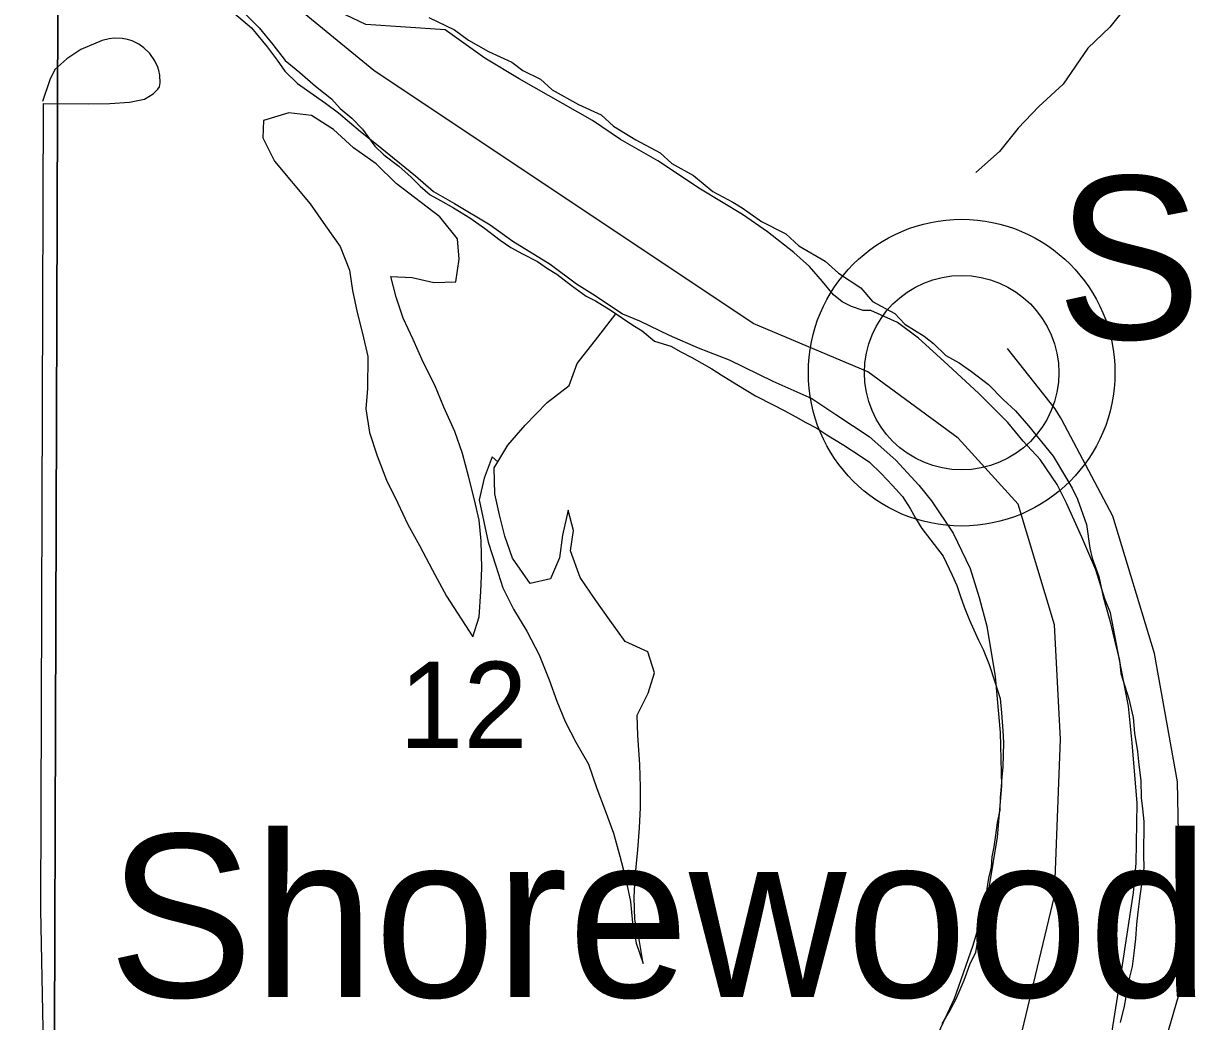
# Model space of a CAD drawing. Extents: x 1588073 to 2013523, y 1090242 to 1357120.
# Drawn here: x 1807214 to 1810221, y 1241733 to 1244289 of the extents above; entities that cross this region are included whole.
import ezdxf

# ---------------------------------------------------------------- set-up
doc = ezdxf.new("R2010")
doc.units = 0
for name, color, linetype in [('GM_X_Major_River', 7, 'Continuous'), ('GM_X_Minor_Lake', 7, 'Continuous'), ('GM_X_Minor_River', 7, 'Continuous'), ('GM_X_Section', 7, 'Continuous'), ('GM_X_Section_Text', 7, 'Continuous'), ('GM_X_Township', 7, 'Continuous'), ('GM_X_Township_Road', 7, 'Continuous'), ('GM_X_Unincorporated', 7, 'Continuous'), ('GM_X_Unincorporated_Location', 7, 'Continuous'), ('GM_X_Unincorporated_Text', 7, 'Continuous')]:
    doc.layers.add(name, color=color, linetype=linetype)

msp = doc.modelspace()

# ---------------------------------------------------------------- linework, layer by layer
at = {"layer": 'GM_X_Major_River'}
for points in [[(1807779.8, 1244315.1), (1807817.3, 1244278.2), (1807852.7, 1244235.4), (1807884.2, 1244194.6), (1807921.8, 1244163.7), (1807961.4, 1244128.8), (1808003, 1244095.9), (1808024.7, 1244071.3), (1808054.4, 1244046.7), (1808082, 1244018), (1808113.4, 1243975.2), (1808137.1, 1243952.6), (1808174.8, 1243923.8), (1808206.4, 1243895.1), (1808230.1, 1243872.5), (1808255.8, 1243849.9), (1808281.7, 1243835.3), (1808315.5, 1243816.6), (1808357.3, 1243791.7), (1808395, 1243764.9), (1808434.6, 1243734), (1808462.4, 1243715.4), (1808492.3, 1243698.7), (1808530.1, 1243679.9), (1808555.9, 1243661.3), (1808579.8, 1243646.8), (1808617.4, 1243618), (1808655.2, 1243591.1), (1808679, 1243578.6), (1808718.8, 1243553.8)], [(1808251.8, 1244304.2), (1808317.6, 1244272.8), (1808353.3, 1244246), (1808405, 1244216.9), (1808464.8, 1244189.6), (1808492.6, 1244169), (1808538.4, 1244146.1), (1808568, 1244119.4), (1808635.7, 1244081.9), (1808693.5, 1244054.7), (1808725.1, 1244026), (1808782.8, 1243990.7), (1808844.5, 1243957.4), (1808874.2, 1243930.7), (1808929.9, 1243899.5), (1808979.4, 1243858.4), (1809031.1, 1243831.2), (1809055, 1243816.7), (1809104.6, 1243781.6), (1809166.3, 1243750.3), (1809200, 1243719.5), (1809267.6, 1243680.1), (1809301.2, 1243649.3), (1809358.8, 1243612), (1809388.3, 1243577.3), (1809446.1, 1243546.1), (1809471.7, 1243519.4), (1809521.4, 1243488.3), (1809545.2, 1243469.8), (1809576.8, 1243439.1), (1809610.6, 1243420.3), (1809642.4, 1243397.6), (1809686, 1243364.6), (1809723.5, 1243325.8), (1809755.1, 1243297), (1809788.6, 1243258.2), (1809851.5, 1243180.6), (1809882.7, 1243127.8), (1809900.3, 1243099.3), (1809913.9, 1243070.9), (1809936.8, 1243006.2), (1809945.8, 1242945.7), (1809951.4, 1242919.5), (1809968.6, 1242872.9), (1809979.8, 1242820.4), (1809996.8, 1242759.8), (1810011.7, 1242695.2), (1810021.1, 1242658.9), (1810024.5, 1242624.6), (1810045.5, 1242559.9), (1810056.7, 1242511.5), (1810060, 1242471.2), (1810067.2, 1242424.8), (1810070.6, 1242390.6), (1810075.9, 1242350.3), (1810077.2, 1242306.1), (1810080.7, 1242277.9), (1810084.1, 1242245.6), (1810082.6, 1242157.2), (1810084.1, 1242129.1), (1810081.7, 1242105), (1810077.2, 1242079), (1810072.6, 1242046.9), (1810068, 1242012.8), (1810065.4, 1241982.7), (1810062.7, 1241944.6), (1810058.1, 1241908.5), (1810053.5, 1241874.4), (1810046.9, 1241846.4), (1810042.5, 1241822.3), (1810038, 1241796.3), (1810033.6, 1241772.3), (1810022.8, 1241730.3)], [(1808718.8, 1243553.8), (1808774.4, 1243516.5), (1808798.3, 1243502), (1808829.9, 1243475.3), (1808871.9, 1243462.4), (1808897.8, 1243447.9), (1808925.6, 1243433.3), (1808977.4, 1243404.2), (1809001.2, 1243389.6), (1809041, 1243364.8), (1809088.7, 1243335.7), (1809134.5, 1243312.8), (1809162.4, 1243298.2), (1809192.2, 1243281.5), (1809218.1, 1243266.9), (1809245.9, 1243252.4), (1809271.8, 1243235.8), (1809315.5, 1243208.8), (1809357.2, 1243181.9), (1809381.1, 1243165.4), (1809410.7, 1243136.7), (1809440.3, 1243106), (1809465.9, 1243077.4), (1809485.5, 1243046.8), (1809499.1, 1243022.5), (1809514.7, 1242996.1), (1809569.7, 1242924.7), (1809592.9, 1242876), (1809604.5, 1242849.6), (1809614.1, 1242821.3), (1809623.7, 1242795), (1809637.1, 1242760.6), (1809648.7, 1242736.2), (1809660.3, 1242709.9), (1809672, 1242685.6), (1809687.4, 1242647.1), (1809702.6, 1242600.6), (1809716, 1242560.1), (1809719.3, 1242523.9), (1809722.5, 1242477.6), (1809724, 1242447.4), (1809722.9, 1242385.1), (1809720.4, 1242359.1), (1809718, 1242335), (1809715.5, 1242306.9), (1809714.9, 1242274.7), (1809708.3, 1242242.7), (1809703.8, 1242210.6), (1809699.2, 1242180.6), (1809694.7, 1242154.5), (1809692.3, 1242128.4), (1809685.7, 1242100.4), (1809676.6, 1242040.3), (1809670.1, 1242010.3), (1809659, 1241952.2), (1809652.2, 1241910.1), (1809637.6, 1241878.2), (1809622.8, 1241838.3), (1809601.9, 1241790.5), (1809589.4, 1241766.6), (1809566.6, 1241726.8)]]:
    msp.add_lwpolyline(points, dxfattribs=at)
at = {"layer": 'GM_X_Minor_Lake'}
for points in [[(1807828.8, 1244040.5), (1807827, 1243996.6), (1807856.6, 1243936.1), (1807948, 1243827), (1807987.6, 1243770.5), (1808025.3, 1243718), (1808048.9, 1243657.6), (1808056.5, 1243605.4), (1808068.2, 1243549.1), (1808081.8, 1243494.8), (1808095.4, 1243436.5), (1808094.8, 1243354.2), (1808090.4, 1243302.1), (1808100, 1243241.8), (1808119.6, 1243181.5), (1808143.2, 1243119.1), (1808172.8, 1243060.6), (1808198.4, 1243006.2), (1808228.1, 1242951.8), (1808261.7, 1242889.3), (1808297.2, 1242822.8), (1808364.6, 1242717.9), (1808381, 1242769.9), (1808385.5, 1242834.1), (1808387.9, 1242894.3), (1808386.4, 1242964.5), (1808380.8, 1243016.8), (1808369.1, 1243069), (1808353.6, 1243129.3), (1808338, 1243187.7), (1808318.3, 1243244), (1808290.7, 1243306.4), (1808267.1, 1243362.8), (1808237.5, 1243421.3), (1808211.9, 1243479.7), (1808186.2, 1243534.1), (1808168.6, 1243588.4), (1808155, 1243640.7), (1808209, 1243638.2), (1808265, 1243625.7), (1808321.1, 1243627.2), (1808329.6, 1243685.4), (1808325.9, 1243737.6), (1808280.3, 1243794.1), (1808168.7, 1243879.3), (1808117, 1243929.9), (1808059.2, 1243970.6), (1808007.5, 1244017.1), (1807951.6, 1244053.7)], [(1807951.6, 1244053.7), (1807893.6, 1244060.2), (1807828.8, 1244040.5)], [(1808414, 1243179), (1808393.6, 1243125), (1808381.2, 1243068.9), (1808392.8, 1243012.6), (1808404.4, 1242960.4), (1808424, 1242900), (1808441.6, 1242843.7), (1808469.3, 1242789.3), (1808502.9, 1242732.8), (1808534.5, 1242672.3), (1808560.1, 1242607.9), (1808579.7, 1242553.6), (1808601.4, 1242501.2), (1808629, 1242448.8), (1808660.7, 1242392.4), (1808682.3, 1242330), (1808703.9, 1242273.6), (1808725.5, 1242215.3), (1808741.1, 1242156.9), (1808754.8, 1242104.7), (1808768.3, 1242040.3), (1808773.9, 1241986.1), (1808783.5, 1241933.9), (1808801.2, 1241881.5), (1808791.6, 1241937.8), (1808780, 1241994.1), (1808778.4, 1242050.3), (1808780.8, 1242102.4), (1808787.3, 1242172.6), (1808791.7, 1242228.8), (1808794.1, 1242280.9), (1808794.5, 1242333.1), (1808792.9, 1242391.3), (1808787.4, 1242465.6), (1808785.8, 1242517.8), (1808814.2, 1242573.7), (1808830.6, 1242625.7), (1808813, 1242680.1), (1808755.1, 1242706.6), (1808715.4, 1242761.1), (1808677.8, 1242813.6), (1808640.1, 1242870.1), (1808614.6, 1242938.6), (1808623, 1242990.6), (1808609.3, 1243042.9), (1808594.8, 1242978.8), (1808586.4, 1242920.7), (1808564, 1242866.7), (1808511.8, 1242855.1), (1808466.2, 1242919.7), (1808446.6, 1242976.1), (1808433, 1243030.4), (1808421.3, 1243084.6), (1808419.8, 1243150.9), (1808429, 1243166.3)], [(1808429, 1243166.3), (1808414, 1243179)]]:
    msp.add_lwpolyline(points, dxfattribs=at)
at = {"layer": 'GM_X_Minor_River'}
for points in [[(1810243, 1244570.4), (1810202.5, 1244508.5), (1810145.9, 1244440.8), (1810095.4, 1244385), (1810038.9, 1244331.3), (1809996.5, 1244279.5), (1809940, 1244225.8), (1809877.2, 1244134), (1809814.7, 1244076.3), (1809762.2, 1244020.6), (1809713.7, 1243960.8), (1809653.2, 1243907.1)], [(1808429, 1243166.3), (1808454.3, 1243208.8), (1808498.7, 1243260.6), (1808555.2, 1243318.3), (1808611.6, 1243362), (1808632.1, 1243418), (1808684.7, 1243485.8), (1808731.2, 1243545.4)]]:
    msp.add_lwpolyline(points, dxfattribs=at)
at = {"layer": 'GM_X_Section'}
for points in [[(1801959.1, 1244386.1), (1807302, 1244327), (1807288.1, 1240130.5)], [(1807288.1, 1240130.5), (1807302, 1244327)], [(1807738.3, 1244328.3), (1807798, 1244277.9), (1807837.8, 1244229.6), (1807863.6, 1244195.4), (1807883.4, 1244167.3), (1807915.2, 1244135.1), (1807987, 1244084.6), (1808020.8, 1244060.4), (1808076.6, 1244012), (1808118.4, 1243979.7), (1808218, 1243899), (1808263.7, 1243858.7), (1808317.6, 1243828.4), (1808409.3, 1243773.8), (1808467.1, 1243731.4), (1808562.7, 1243672.8), (1808630.5, 1243622.3), (1808678.3, 1243592), (1808748.1, 1243545.5), (1808792, 1243527.3), (1808867.8, 1243490.8), (1808941.7, 1243458.3), (1809021.5, 1243427.8), (1809133.2, 1243373.1), (1809233.1, 1243328.4), (1809294.8, 1243288), (1809380.5, 1243231.4), (1809448.2, 1243171), (1809507.8, 1243106.6), (1809539.6, 1243066.4), (1809595.1, 1242984), (1809638.6, 1242893.6), (1809662.1, 1242819.4), (1809681.7, 1242745.3), (1809702.9, 1242617.1), (1809716, 1242472.9), (1809719.2, 1242336.8), (1809708.4, 1242204.8), (1809687.6, 1242080.8), (1809667.1, 1241998.9), (1809644.6, 1241925), (1809597.7, 1241791.2), (1809545, 1241677.5)], [(1809999.3, 1241686.7), (1810022.3, 1241832.6), (1810041, 1241956.6), (1810057.7, 1242062.5), (1810064.2, 1242138.5), (1810067.1, 1242292.6), (1810054.1, 1242446.8), (1810044.7, 1242540.9), (1810021.4, 1242659.1), (1809998.1, 1242779.3), (1809984.3, 1242815.5), (1809960.8, 1242889.6), (1809925.3, 1242973.9), (1809885.8, 1243060.2), (1809862.1, 1243108.4), (1809818.4, 1243172.7), (1809774.7, 1243219), (1809735, 1243267.3), (1809661.4, 1243341.8), (1809571.8, 1243424.4), (1809506.2, 1243482.8), (1809452.4, 1243523.2), (1809384.5, 1243553.6), (1809364.5, 1243553.7), (1809334.6, 1243563.9), (1809310.6, 1243576.1), (1809288.7, 1243594.2), (1809260.9, 1243628.4), (1809227.1, 1243666.7), (1809187.3, 1243702.9), (1809119.6, 1243755.4), (1809055.9, 1243799.8), (1808948.2, 1243864.5), (1808838.6, 1243937.2), (1808742.8, 1243991.8), (1808671.1, 1244040.3), (1808483.6, 1244147.6), (1808395.9, 1244200.1), (1808294.3, 1244272.8), (1808090.3, 1244286.1), (1808006.5, 1244326.6)]]:
    msp.add_lwpolyline(points, dxfattribs=at)
at = {"layer": 'GM_X_Township'}
msp.add_lwpolyline([(1809762.5, 1241668.7), (1809855, 1242054.5), (1809870.4, 1242455.8), (1809854.9, 1242749), (1809762.2, 1243057.6), (1809607.9, 1243227.3), (1809376.3, 1243397), (1809083.1, 1243520.4), (1808110.8, 1244168.4), (1807848.4, 1244384.4), (1807755.7, 1244554.1), (1807694, 1244723.9), (1807709.4, 1244878.2), (1807771, 1245078.8), (1807848.1, 1245418.3), (1808095, 1245727.1), (1808326.4, 1245943.2), (1808604.1, 1246174.7), (1808928.2, 1246298.3), (1809298.5, 1246390.9), (1810039.2, 1246329.4), (1810826.3, 1246175.2)], dxfattribs=at)
msp.add_lwpolyline([(1809762.5, 1241668.7), (1809855, 1242054.5), (1809870.4, 1242455.8), (1809854.9, 1242749), (1809762.2, 1243057.6), (1809607.9, 1243227.3), (1809376.3, 1243397), (1809083.1, 1243520.4), (1808110.8, 1244168.4), (1807848.4, 1244384.4), (1807755.7, 1244554.1), (1807694, 1244723.9), (1807709.4, 1244878.2), (1807771, 1245078.8), (1807848.1, 1245418.3), (1808095, 1245727.1), (1808326.4, 1245943.2), (1808604.1, 1246174.7), (1808928.2, 1246298.3), (1809298.5, 1246390.9), (1810039.2, 1246329.4), (1810826.3, 1246175.2)], dxfattribs=at)
at = {"layer": 'GM_X_Township_Road'}
for points in [[(1807265.3, 1241671.6), (1807257.8, 1242019.2), (1807264.9, 1244084.3), (1807380.9, 1244083.3), (1807435.2, 1244084.5), (1807485.5, 1244087.8), (1807523.7, 1244095.3), (1807546, 1244109), (1807558.2, 1244120.9), (1807561.8, 1244126.9), (1807563.8, 1244136.8), (1807562.6, 1244156.4), (1807560.1, 1244168.2), (1807557.4, 1244177), (1807550.1, 1244193.4), (1807537.1, 1244212.3), (1807522.2, 1244226.8), (1807509.2, 1244235.8), (1807491.7, 1244244.5), (1807480.2, 1244248), (1807466.8, 1244250.6), (1807445.6, 1244251.4), (1807433.1, 1244250), (1807415.3, 1244245.7), (1807360.8, 1244222.3), (1807324.3, 1244198.7), (1807293.8, 1244171), (1807281.4, 1244145.1), (1807262.5, 1244089)], [(1809870, 1243279.7), (1809857, 1243302.2), (1809734.4, 1243456.3)], [(1809154.3, 1240355.2), (1809282.4, 1240465.9), (1809489.9, 1240653.9), (1809691.6, 1240860.1), (1809883.6, 1241083), (1810060.7, 1241414.1), (1810180.6, 1241824.6), (1810169.9, 1242346.7), (1810110.7, 1242675.7), (1810004.7, 1243027.4), (1809873.3, 1243274), (1809870, 1243279.7)]]:
    msp.add_lwpolyline(points, dxfattribs=at)
at = {"layer": 'GM_X_Unincorporated'}
for radius in [392.8, 249]:
    msp.add_circle((1809617.1, 1243394.7), radius, dxfattribs=at)
at = {"layer": 'GM_X_Unincorporated_Location'}
msp.add_line((1809617.1, 1243394.7), (1809617.1, 1243394.7), dxfattribs=at)

# ---------------------------------------------------------------- texts
at = {"layer": 'GM_X_Section_Text'}
msp.add_text('12', height=221, rotation=0, dxfattribs=at).set_placement((1808176.2, 1242433.5))
at = {"layer": 'GM_X_Unincorporated_Text'}
for s, p in [('Shannon', (1809859.2, 1243480.7)), ('Shorewood', (1807430.4, 1241795.5))]:
    msp.add_text(s, height=417, rotation=0, dxfattribs=at).set_placement(p)

doc.saveas('drawing.dxf')
